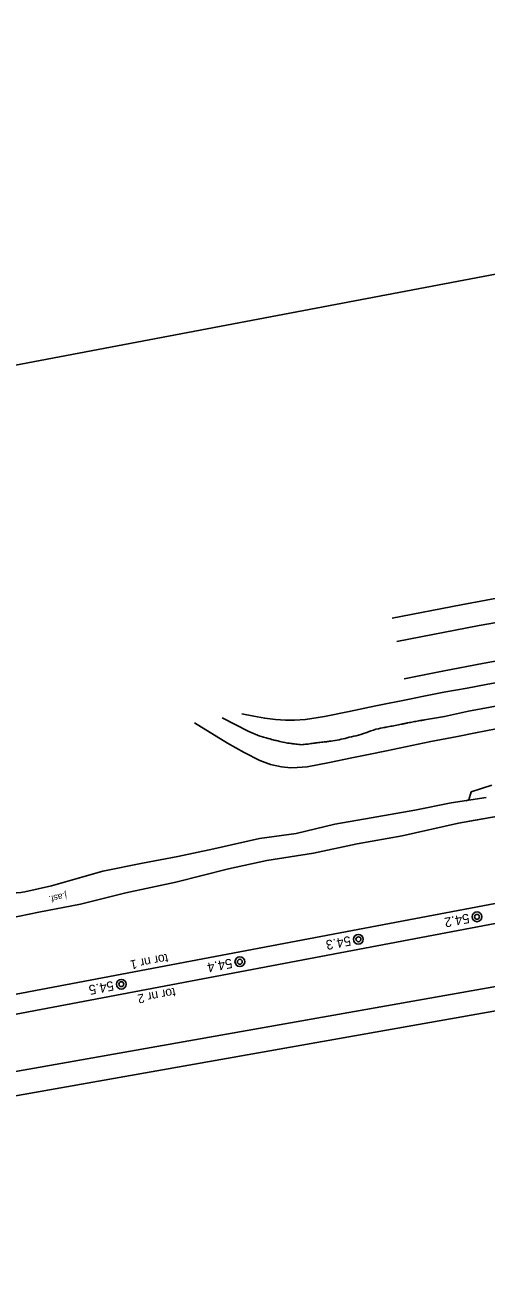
# Model space of a CAD drawing. Extents: x 6541740 to 6566395, y 5525066 to 5530361.
# Drawn here: x 6558900.1 to 6558995.6, y 5526429.9 to 5526688.7 of the extents above; entities that cross this region are included whole.
import ezdxf

# ---------------------------------------------------------------- set-up
doc = ezdxf.new("R2010")
doc.units = 0
for name, color, linetype in [('Domyślna', 7, 'Continuous'), ('TOR_PRZEK_P-komponent', 7, 'Continuous'), ('TOR_PRZEK_P-teren istniejacy', 7, 'Continuous'), ('TOR_PS_ODW-odwodnienie liniowe', 7, 'Continuous'), ('TOR_PS_OPIS_T-symbole geometrii', 7, 'Continuous'), ('TOR_PS_OPIS_T-ukresy', 7, 'Continuous'), ('TOR_PS_P-chodniki i place ładunkowe', 7, 'Continuous'), ('TOR_PS_T-wypelnienia', 7, 'Continuous'), ('TOR_RAMKI-ramka+tabelka 1', 7, 'Continuous')]:
    doc.layers.add(name, color=color, linetype=linetype)

# ---------------------------------------------------------------- blocks, each defined once
blk = doc.blocks.new('4010_1')
at = {"layer": 'Domyślna'}
for radius in [0.75, 0.375]:
    blk.add_circle((0, 0), radius, dxfattribs=at)

msp = doc.modelspace()

# ---------------------------------------------------------------- linework, layer by layer
at = {"layer": 'TOR_PRZEK_P-komponent'}
for p, q in [((6559263.55, 5526557.15), (6557908.19, 5526300.24)), ((6559264.3, 5526553.17), (6558036.17, 5526320.37))]:
    msp.add_line(p, q, dxfattribs=at)
at = {"layer": 'TOR_PS_OPIS_T-symbole geometrii'}
for p, q in [((6558992.06, 5526528.15), (6558992.49, 5526529.84)), ((6558992.06, 5526528.15), (6558992.49, 5526529.84)), ((6558992.49, 5526529.84), (6558996.82, 5526531.18)), ((6558992.49, 5526529.84), (6558996.82, 5526531.18)), ((6558991.4, 5526527.95), (6558992.06, 5526528.15)), ((6558991.4, 5526527.95), (6558992.06, 5526528.15)), ((6558992.17, 5526523.76), (6558998.08, 5526524.8)), ((6558992.17, 5526523.76), (6558998.08, 5526524.8)), ((6559028.98, 5526495.09), (6558822.42, 5526458.53)), ((6559028.98, 5526495.09), (6558822.42, 5526458.53)), ((6559021.4, 5526488.67), (6558885.06, 5526464.54)), ((6559021.4, 5526488.67), (6558885.06, 5526464.54))]:
    msp.add_line(p, q, dxfattribs=at)
at = {"layer": 'TOR_PS_OPIS_T-ukresy'}
for p, q in [((6558976.16, 5526565.79), (6558990.46, 5526568.55)), ((6558977.11, 5526560.96), (6558994.2, 5526564.25)), ((6558935.18, 5526544.1), (6558942.07, 5526539.89))]:
    msp.add_line(p, q, dxfattribs=at)
for points in [[(6558990.46, 5526568.55), (6559003.03, 5526570.89), (6559013.36, 5526572.92), (6559023.67, 5526574.86), (6559037.97, 5526577.52), (6559049.04, 5526579.66)], [(6558994.2, 5526564.25), (6559004.09, 5526566.01), (6559017.97, 5526568.64), (6559032.2, 5526571.34), (6559042.58, 5526573.21)], [(6558995.24, 5526556.51), (6559005.15, 5526558.3), (6559016.28, 5526560.46), (6559028.41, 5526562.88), (6559040.22, 5526565.18), (6559047.61, 5526566.59)], [(6558982.34, 5526549.56), (6558986.89, 5526550.47), (6558991.72, 5526551.33), (6558995.61, 5526552.06), (6559000.9, 5526553.06), (6559005.38, 5526553.93), (6559010.84, 5526555), (6559015.79, 5526555.93), (6559020.99, 5526556.91), (6559026.07, 5526557.86), (6559030.78, 5526558.79), (6559034.04, 5526559.42), (6559039.45, 5526560.48), (6559048.15, 5526562.18)], [(6558978.61, 5526553.26), (6558986.61, 5526554.82), (6558995.24, 5526556.51)], [(6558983.27, 5526544.82), (6558986.98, 5526545.46), (6558991.95, 5526546.51), (6558996.46, 5526547.38), (6559000.43, 5526548.15), (6559005.84, 5526549.21), (6559013.94, 5526550.7), (6559018.07, 5526551.49), (6559023.26, 5526552.47), (6559027, 5526553.17), (6559031.63, 5526553.97), (6559036.1, 5526554.85), (6559049.52, 5526557.41)], [(6558984.15, 5526540.25), (6558989.72, 5526541.32), (6558993.43, 5526542.04), (6558997.72, 5526542.89), (6559003.35, 5526543.98), (6559008.52, 5526544.97), (6559013.58, 5526545.94), (6559022.42, 5526547.63), (6559026.92, 5526548.49), (6559032.31, 5526549.53), (6559038.83, 5526550.78), (6559045.56, 5526552.07), (6559050.3, 5526552.95)], [(6558982.34, 5526549.56), (6558979.74, 5526549), (6558972.78, 5526547.63), (6558967.23, 5526546.47), (6558962.11, 5526545.43), (6558958.18, 5526544.83), (6558955.91, 5526544.66), (6558954.09, 5526544.69), (6558952.01, 5526544.82), (6558949.78, 5526545.06), (6558947.51, 5526545.48), (6558945.05, 5526545.96)], [(6558948.77, 5526541.38), (6558946.44, 5526542.35), (6558940.94, 5526545.19)], [(6558984.15, 5526540.24), (6558974.98, 5526538.33), (6558971.25, 5526537.56), (6558967.78, 5526536.84), (6558963.18, 5526535.91), (6558958.52, 5526535.03), (6558956.48, 5526534.84), (6558955.18, 5526534.83), (6558953.25, 5526534.99), (6558950.93, 5526535.52), (6558948.74, 5526536.35), (6558945.48, 5526537.95), (6558942.07, 5526539.89)]]:
    msp.add_lwpolyline(points, dxfattribs=at)
for points in [[(6558983.27, 5526544.82), (6558982.72, 5526544.72), (6558982.17, 5526544.62), (6558981.63, 5526544.52), (6558981.08, 5526544.42), (6558980.53, 5526544.33), (6558979.99, 5526544.22), (6558979.35, 5526544.1), (6558978.71, 5526543.97), (6558978.07, 5526543.84), (6558977.44, 5526543.71), (6558976.8, 5526543.59), (6558976.16, 5526543.46), (6558975.57, 5526543.34), (6558974.99, 5526543.25), (6558974.4, 5526543.13), (6558972.27, 5526542.71), (6558970.23, 5526541.83), (6558968.11, 5526541.32), (6558966.43, 5526540.91), (6558964.74, 5526540.49), (6558963.01, 5526540.27), (6558962.41, 5526540.2), (6558961.79, 5526540.13), (6558961.19, 5526540.05), (6558960.65, 5526539.98), (6558960.11, 5526539.91), (6558959.57, 5526539.84), (6558959.03, 5526539.77), (6558958.49, 5526539.7), (6558957.94, 5526539.64), (6558957.38, 5526539.56), (6558956.79, 5526539.66), (6558956.21, 5526539.73), (6558955.63, 5526539.8), (6558955.05, 5526539.86), (6558954.48, 5526539.93)], [(6558948.79, 5526541.38), (6558949.87, 5526541.08), (6558950.96, 5526540.74), (6558952.03, 5526540.48), (6558952.85, 5526540.27), (6558953.66, 5526540.11), (6558954.48, 5526539.93)]]:
    msp.add_open_spline(points, degree=3, dxfattribs=at)
at = {"layer": 'TOR_PS_P-chodniki i place ładunkowe'}
msp.add_lwpolyline([(6559323.43, 5526406.69), (6558081.21, 5526171.23), (6558027.76, 5526453.2), (6559269.98, 5526688.67)], close=True, dxfattribs=at)
at = {"layer": 'TOR_PS_T-wypelnienia'}
for p, q in [((6558980.82, 5526526), (6558988.41, 5526527.52)), ((6558980.82, 5526526), (6558988.41, 5526527.52)), ((6558988.41, 5526527.52), (6558995.6, 5526528.63)), ((6558988.41, 5526527.52), (6558995.6, 5526528.63)), ((6558971.81, 5526524.41), (6558980.82, 5526526)), ((6558971.81, 5526524.41), (6558980.82, 5526526)), ((6558956.25, 5526521.23), (6558964.3, 5526523.1)), ((6558956.25, 5526521.23), (6558964.3, 5526523.1)), ((6558964.3, 5526523.1), (6558971.81, 5526524.41)), ((6558964.3, 5526523.1), (6558971.81, 5526524.41)), ((6558978.2, 5526520.73), (6558989.91, 5526523.36)), ((6558978.2, 5526520.73), (6558989.91, 5526523.36)), ((6558989.91, 5526523.36), (6558995.75, 5526524.4)), ((6558989.91, 5526523.36), (6558995.75, 5526524.4)), ((6558939.21, 5526518.01), (6558948.7, 5526520.18)), ((6558939.21, 5526518.01), (6558948.7, 5526520.18)), ((6558948.7, 5526520.18), (6558956.25, 5526521.23)), ((6558948.7, 5526520.18), (6558956.25, 5526521.23)), ((6558968.94, 5526519.08), (6558978.2, 5526520.73)), ((6558968.94, 5526519.08), (6558978.2, 5526520.73)), ((6558931.73, 5526516.44), (6558939.21, 5526518.01)), ((6558931.73, 5526516.44), (6558939.21, 5526518.01)), ((6558950.23, 5526515.6), (6558959.88, 5526517.12)), ((6558950.23, 5526515.6), (6558959.88, 5526517.12)), ((6558959.88, 5526517.12), (6558968.94, 5526519.08)), ((6558959.88, 5526517.12), (6558968.94, 5526519.08)), ((6558916.24, 5526513.37), (6558924.47, 5526515.05)), ((6558916.24, 5526513.37), (6558924.47, 5526515.05)), ((6558924.47, 5526515.05), (6558931.73, 5526516.44)), ((6558924.47, 5526515.05), (6558931.73, 5526516.44)), ((6558942.27, 5526513.87), (6558950.23, 5526515.6)), ((6558942.27, 5526513.87), (6558950.23, 5526515.6)), ((6558905.6, 5526510.36), (6558916.24, 5526513.37)), ((6558905.6, 5526510.36), (6558916.24, 5526513.37)), ((6558931.34, 5526511.1), (6558942.27, 5526513.87)), ((6558931.34, 5526511.1), (6558942.27, 5526513.87)), ((6558900.1, 5526509.14), (6558905.6, 5526510.36)), ((6558900.1, 5526509.14), (6558905.6, 5526510.36)), ((6558920.99, 5526508.88), (6558931.34, 5526511.1)), ((6558920.99, 5526508.88), (6558931.34, 5526511.1)), ((6558902.98, 5526504.93), (6558911.6, 5526506.55)), ((6558902.98, 5526504.93), (6558911.6, 5526506.55)), ((6558911.6, 5526506.55), (6558920.99, 5526508.88)), ((6558911.6, 5526506.55), (6558920.99, 5526508.88)), ((6558896.96, 5526503.66), (6558902.98, 5526504.93)), ((6558896.96, 5526503.66), (6558902.98, 5526504.93))]:
    msp.add_line(p, q, dxfattribs=at)
msp.add_arc((6558897.94, 5526518.91), 10, 203.8612, 282.4602, dxfattribs=at)
msp.add_arc((6558897.94, 5526518.91), 10, 203.8612, 282.4602, dxfattribs=at)

# ---------------------------------------------------------------- block references
at = {"layer": 'TOR_RAMKI-ramka+tabelka 1', "xscale": 1.345963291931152, "yscale": 1.345963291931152}
for p in [(6558993.74, 5526503.94), (6558969.17, 5526499.29), (6558944.61, 5526494.63), (6558920.05, 5526489.98)]:
    msp.add_blockref('4010_1', p, dxfattribs=at)

# ---------------------------------------------------------------- texts
at = {"layer": 'TOR_PRZEK_P-teren istniejacy'}
msp.add_text('j.asf.', height=1.334, rotation=192.1172, dxfattribs=at).set_placement((6558908.62, 5526508.98))
msp.add_text('j.asf.', height=1.334, rotation=192.1172, dxfattribs=at).set_placement((6558908.62, 5526508.98))
at = {"layer": 'TOR_PS_ODW-odwodnienie liniowe'}
for s, p in [('tor nr 1', (6558929.57, 5526496.33)), ('tor nr 2', (6558931.1, 5526489.28))]:
    msp.add_text(s, height=1.875, rotation=190.7332, dxfattribs=at).set_placement(p)
at = {"layer": 'TOR_RAMKI-ramka+tabelka 1'}
for s, p in [('54.2', (6558991.95, 5526504.65)), ('54.3', (6558967.4, 5526499.99)), ('54.4', (6558942.83, 5526495.33)), ('54.5', (6558918.28, 5526490.68))]:
    msp.add_text(s, height=2, rotation=190.7691, dxfattribs=at).set_placement(p)

doc.saveas('drawing.dxf')
